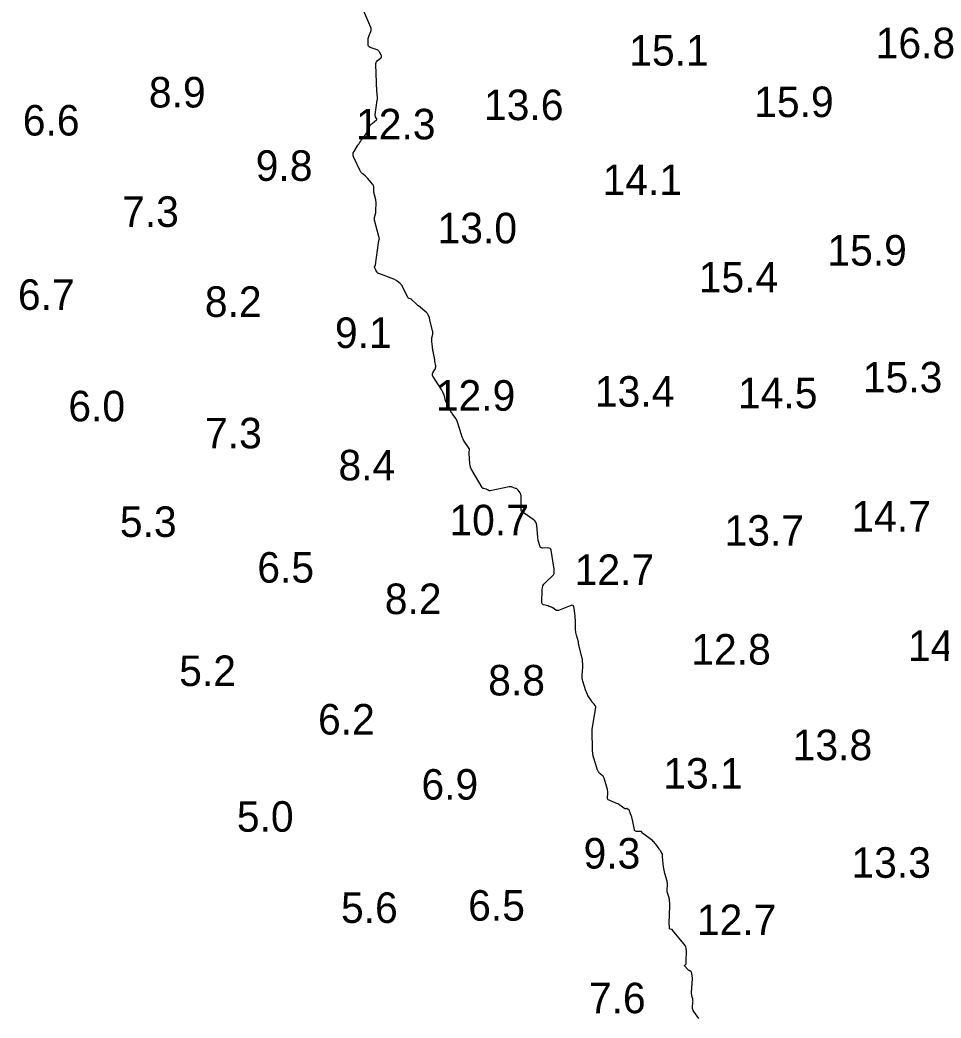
# Model space of a CAD drawing. Extents: x 815352 to 820877, y 582403 to 597439.
# Drawn here: x 819859.1 to 820009.9, y 592534.7 to 592698.1 of the extents above; entities that cross this region are included whole.
import ezdxf

# ---------------------------------------------------------------- set-up
doc = ezdxf.new("R2010")
doc.units = 0
doc.layers.add('V-CONT-EL12', color=7, linetype='Continuous')
doc.layers.add('V-TOPO-SOUN', color=7, linetype='Continuous')

msp = doc.modelspace()

# ---------------------------------------------------------------- linework, layer by layer
at = {"layer": 'V-CONT-EL12'}
msp.add_lwpolyline([(819970.23, 592534.6), (819969.42, 592535.74), (819969.32, 592535.9), (819969.26, 592536.07), (819969.23, 592536.24), (819969.23, 592536.42), (819969.29, 592537.28), (819969.3, 592537.41), (819969.29, 592537.54), (819969.28, 592537.67), (819969.25, 592537.8), (819969.12, 592538.32), (819969.09, 592538.45), (819969.07, 592538.58), (819969.06, 592538.71), (819969.07, 592538.84), (819969.19, 592541.08), (819969.2, 592541.19), (819969.19, 592541.3), (819969.18, 592541.41), (819969.17, 592541.52), (819969.08, 592542.03), (819969.06, 592542.1), (819969.03, 592542.17), (819968.98, 592542.23), (819968.91, 592542.28), (819968.64, 592542.46), (819968.57, 592542.51), (819968.51, 592542.56), (819968.45, 592542.61), (819968.39, 592542.67), (819967.94, 592543.18), (819967.92, 592543.21), (819967.91, 592543.24), (819967.92, 592543.27), (819967.95, 592543.3), (819968.09, 592543.41), (819968.12, 592543.44), (819968.14, 592543.47), (819968.16, 592543.5), (819968.17, 592543.54), (819968.18, 592543.7), (819968.19, 592543.74), (819968.19, 592543.78), (819968.19, 592543.82), (819968.19, 592543.86), (819968.21, 592545.7), (819968.19, 592546.01), (819968.11, 592546.3), (819967.99, 592546.57), (819967.81, 592546.83), (819965.96, 592549.07), (819965.92, 592549.11), (819965.88, 592549.14), (819965.83, 592549.16), (819965.78, 592549.17), (819965.57, 592549.21), (819965.53, 592549.22), (819965.49, 592549.25), (819965.47, 592549.28), (819965.46, 592549.33), (819965.42, 592549.79), (819965.41, 592549.88), (819965.41, 592549.98), (819965.41, 592550.07), (819965.41, 592550.16), (819965.52, 592553.04), (819965.52, 592553.09), (819965.52, 592553.15), (819965.52, 592553.21), (819965.51, 592553.26), (819965.5, 592553.49), (819965.49, 592553.55), (819965.49, 592553.61), (819965.48, 592553.66), (819965.47, 592553.72), (819965.43, 592554.04), (819965.42, 592554.11), (819965.4, 592554.18), (819965.39, 592554.25), (819965.37, 592554.32), (819965.12, 592555.15), (819965.08, 592555.31), (819965.05, 592555.46), (819965.04, 592555.62), (819965.05, 592555.78), (819965.1, 592556.42), (819965.11, 592556.58), (819965.1, 592556.74), (819965.08, 592556.89), (819965.04, 592557.05), (819964.69, 592558.35), (819964.62, 592558.62), (819964.57, 592558.89), (819964.52, 592559.16), (819964.48, 592559.43), (819964.29, 592561.08), (819964.29, 592561.12), (819964.29, 592561.16), (819964.29, 592561.2), (819964.29, 592561.24), (819964.31, 592561.41), (819964.31, 592561.45), (819964.3, 592561.49), (819964.29, 592561.53), (819964.27, 592561.56), (819963.98, 592562.02), (819963.93, 592562.11), (819963.87, 592562.19), (819963.81, 592562.28), (819963.75, 592562.36), (819963.18, 592563.15), (819963.06, 592563.31), (819962.93, 592563.45), (819962.79, 592563.59), (819962.64, 592563.71), (819961.08, 592564.86), (819961.05, 592564.89), (819961.02, 592564.92), (819960.99, 592564.95), (819960.97, 592564.99), (819960.89, 592565.15), (819960.87, 592565.19), (819960.84, 592565.21), (819960.81, 592565.23), (819960.77, 592565.23), (819960.02, 592565.23), (819959.89, 592565.24), (819959.8, 592565.29), (819959.73, 592565.38), (819959.69, 592565.5), (819959.38, 592567.13), (819959.35, 592567.24), (819959.32, 592567.35), (819959.29, 592567.45), (819959.26, 592567.56), (819959.06, 592568.08), (819959.04, 592568.13), (819959.02, 592568.19), (819959, 592568.25), (819958.99, 592568.31), (819958.92, 592568.54), (819958.89, 592568.6), (819958.87, 592568.65), (819958.83, 592568.7), (819958.79, 592568.74), (819958.54, 592568.94), (819958.51, 592568.96), (819958.48, 592568.97), (819958.45, 592568.97), (819958.41, 592568.96), (819958.28, 592568.91), (819958.25, 592568.91), (819958.21, 592568.91), (819958.18, 592568.91), (819958.15, 592568.93), (819957.31, 592569.52), (819957.16, 592569.62), (819957, 592569.72), (819956.84, 592569.8), (819956.67, 592569.87), (819955.57, 592570.31), (819955.43, 592570.38), (819955.34, 592570.49), (819955.29, 592570.62), (819955.28, 592570.77), (819955.33, 592571.45), (819955.34, 592571.62), (819955.33, 592571.78), (819955.3, 592571.95), (819955.27, 592572.11), (819954.75, 592573.93), (819954.71, 592574.05), (819954.65, 592574.15), (819954.58, 592574.25), (819954.48, 592574.34), (819954.02, 592574.72), (819953.96, 592574.77), (819953.9, 592574.84), (819953.85, 592574.91), (819953.81, 592574.98), (819953.65, 592575.29), (819953.61, 592575.37), (819953.58, 592575.45), (819953.55, 592575.53), (819953.52, 592575.62), (819953.03, 592577.23), (819952.99, 592577.38), (819952.96, 592577.53), (819952.93, 592577.68), (819952.91, 592577.83), (819952.83, 592578.65), (819952.82, 592578.69), (819952.82, 592578.74), (819952.82, 592578.79), (819952.82, 592578.84), (819952.84, 592579.03), (819952.85, 592579.08), (819952.85, 592579.13), (819952.85, 592579.18), (819952.85, 592579.22), (819952.78, 592581.01), (819952.77, 592581.32), (819952.78, 592581.64), (819952.81, 592581.95), (819952.85, 592582.26), (819953.36, 592585.57), (819953.36, 592585.64), (819953.35, 592585.7), (819953.33, 592585.76), (819953.3, 592585.81), (819953.12, 592586.04), (819953.08, 592586.09), (819953.05, 592586.13), (819953.01, 592586.17), (819952.97, 592586.22), (819952.81, 592586.39), (819952.77, 592586.43), (819952.73, 592586.48), (819952.7, 592586.53), (819952.67, 592586.58), (819952.1, 592587.5), (819952, 592587.67), (819951.91, 592587.85), (819951.83, 592588.03), (819951.76, 592588.22), (819951.26, 592589.81), (819951.2, 592590.06), (819951.16, 592590.31), (819951.14, 592590.56), (819951.15, 592590.81), (819951.24, 592592.11), (819951.24, 592592.23), (819951.25, 592592.35), (819951.25, 592592.47), (819951.24, 592592.59), (819951.22, 592593.07), (819951.21, 592593.19), (819951.2, 592593.31), (819951.18, 592593.43), (819951.15, 592593.54), (819950.6, 592595.79), (819950.59, 592595.82), (819950.58, 592595.86), (819950.57, 592595.9), (819950.57, 592595.94), (819950.56, 592596.09), (819950.55, 592596.13), (819950.55, 592596.16), (819950.54, 592596.2), (819950.53, 592596.24), (819950.21, 592597.36), (819950.16, 592597.56), (819950.12, 592597.76), (819950.09, 592597.96), (819950.08, 592598.17), (819950.06, 592599.34), (819950.05, 592599.6), (819950.04, 592599.86), (819950.02, 592600.13), (819949.99, 592600.39), (819949.85, 592601.77), (819949.78, 592602.04), (819949.65, 592602.19), (819949.45, 592602.24), (819949.19, 592602.17), (819947.28, 592601.41), (819947.16, 592601.38), (819947.05, 592601.38), (819946.94, 592601.41), (819946.84, 592601.47), (819946.34, 592601.82), (819946.28, 592601.85), (819946.22, 592601.89), (819946.16, 592601.92), (819946.09, 592601.95), (819945.83, 592602.04), (819945.77, 592602.07), (819945.7, 592602.09), (819945.63, 592602.11), (819945.57, 592602.13), (819944.83, 592602.33), (819944.7, 592602.38), (819944.61, 592602.46), (819944.56, 592602.57), (819944.54, 592602.71), (819944.59, 592604.79), (819944.63, 592605.12), (819944.73, 592605.41), (819944.88, 592605.69), (819945.09, 592605.93), (819946.38, 592607.17), (819946.46, 592607.25), (819946.51, 592607.35), (819946.54, 592607.45), (819946.55, 592607.56), (819946.55, 592608.02), (819946.55, 592608.13), (819946.54, 592608.25), (819946.53, 592608.36), (819946.51, 592608.48), (819946.05, 592611.24), (819945.99, 592611.42), (819945.89, 592611.55), (819945.74, 592611.62), (819945.55, 592611.64), (819944.65, 592611.62), (819944.49, 592611.64), (819944.35, 592611.7), (819944.25, 592611.81), (819944.19, 592611.96), (819944, 592612.67), (819943.96, 592612.85), (819943.92, 592613.03), (819943.89, 592613.21), (819943.87, 592613.39), (819943.72, 592615.29), (819943.67, 592615.59), (819943.56, 592615.85), (819943.38, 592616.08), (819943.15, 592616.27), (819941.63, 592617.31), (819941.6, 592617.32), (819941.58, 592617.34), (819941.56, 592617.35), (819941.54, 592617.36), (819941.44, 592617.41), (819941.42, 592617.42), (819941.4, 592617.44), (819941.38, 592617.46), (819941.36, 592617.47), (819941.22, 592617.65), (819941.2, 592617.68), (819941.18, 592617.72), (819941.17, 592617.76), (819941.16, 592617.81), (819941.14, 592620.21), (819941.13, 592620.34), (819941.09, 592620.46), (819941.04, 592620.57), (819940.97, 592620.68), (819940.66, 592621.1), (819940.57, 592621.19), (819940.48, 592621.28), (819940.37, 592621.34), (819940.25, 592621.39), (819939.71, 592621.58), (819939.57, 592621.61), (819939.44, 592621.63), (819939.3, 592621.63), (819939.17, 592621.61), (819936.11, 592620.97), (819936.06, 592620.96), (819936.02, 592620.97), (819935.97, 592620.98), (819935.93, 592621), (819935.73, 592621.11), (819935.7, 592621.12), (819935.68, 592621.14), (819935.66, 592621.15), (819935.63, 592621.16), (819935.53, 592621.21), (819935.51, 592621.22), (819935.48, 592621.23), (819935.46, 592621.24), (819935.43, 592621.24), (819935.03, 592621.34), (819934.96, 592621.36), (819934.9, 592621.39), (819934.85, 592621.44), (819934.8, 592621.5), (819933.11, 592624.3), (819932.97, 592624.57), (819932.87, 592624.84), (819932.8, 592625.13), (819932.76, 592625.43), (819932.64, 592627.1), (819932.63, 592627.17), (819932.63, 592627.24), (819932.64, 592627.32), (819932.65, 592627.39), (819932.7, 592627.67), (819932.71, 592627.74), (819932.7, 592627.8), (819932.68, 592627.87), (819932.65, 592627.93), (819931.74, 592629.3), (819931.67, 592629.42), (819931.61, 592629.54), (819931.55, 592629.66), (819931.5, 592629.79), (819931.33, 592630.32), (819931.29, 592630.45), (819931.25, 592630.58), (819931.2, 592630.71), (819931.16, 592630.84), (819930.67, 592632.37), (819930.61, 592632.53), (819930.54, 592632.69), (819930.45, 592632.84), (819930.36, 592632.98), (819929.94, 592633.54), (819929.84, 592633.68), (819929.75, 592633.83), (819929.66, 592633.98), (819929.58, 592634.13), (819928.83, 592635.62), (819928.79, 592635.71), (819928.76, 592635.79), (819928.73, 592635.88), (819928.71, 592635.96), (819928.65, 592636.32), (819928.63, 592636.41), (819928.6, 592636.49), (819928.57, 592636.58), (819928.54, 592636.66), (819928.32, 592637.14), (819928.27, 592637.24), (819928.22, 592637.35), (819928.16, 592637.45), (819928.1, 592637.55), (819926.72, 592639.73), (819926.66, 592639.87), (819926.63, 592640.01), (819926.65, 592640.14), (819926.72, 592640.28), (819927.05, 592640.83), (819927.12, 592640.97), (819927.16, 592641.11), (819927.18, 592641.26), (819927.17, 592641.42), (819927.04, 592642.23), (819927.01, 592642.42), (819926.98, 592642.6), (819926.95, 592642.79), (819926.91, 592642.98), (819926.76, 592643.78), (819926.72, 592643.97), (819926.69, 592644.17), (819926.66, 592644.36), (819926.64, 592644.56), (819926.53, 592645.43), (819926.52, 592645.58), (819926.52, 592645.73), (819926.53, 592645.88), (819926.55, 592646.02), (819926.67, 592646.62), (819926.69, 592646.77), (819926.69, 592646.92), (819926.68, 592647.06), (819926.65, 592647.21), (819926.2, 592648.91), (819926.19, 592648.94), (819926.19, 592648.98), (819926.18, 592649.01), (819926.18, 592649.05), (819926.17, 592649.19), (819926.16, 592649.22), (819926.16, 592649.26), (819926.15, 592649.29), (819926.13, 592649.32), (819925.93, 592649.8), (819925.89, 592649.89), (819925.84, 592649.97), (819925.78, 592650.04), (819925.71, 592650.11), (819924.35, 592651.25), (819924.24, 592651.34), (819924.13, 592651.44), (819924.02, 592651.54), (819923.92, 592651.63), (819923.3, 592652.2), (819923.29, 592652.21), (819923.28, 592652.23), (819923.27, 592652.24), (819923.26, 592652.26), (819923.23, 592652.32), (819923.22, 592652.34), (819923.21, 592652.35), (819923.19, 592652.36), (819923.18, 592652.36), (819922.8, 592652.47), (819922.74, 592652.5), (819922.68, 592652.53), (819922.64, 592652.58), (819922.6, 592652.64), (819921.73, 592654.44), (819921.66, 592654.58), (819921.57, 592654.7), (819921.47, 592654.82), (819921.35, 592654.92), (819920.87, 592655.32), (819920.74, 592655.41), (819920.61, 592655.49), (819920.48, 592655.57), (819920.33, 592655.63), (819917.85, 592656.54), (819917.77, 592656.58), (819917.7, 592656.63), (819917.64, 592656.69), (819917.59, 592656.76), (819917.38, 592657.12), (819917.35, 592657.17), (819917.32, 592657.22), (819917.3, 592657.28), (819917.27, 592657.33), (819917.16, 592657.58), (819917.15, 592657.62), (819917.15, 592657.65), (819917.16, 592657.69), (819917.18, 592657.72), (819917.27, 592657.85), (819917.29, 592657.89), (819917.31, 592657.92), (819917.32, 592657.96), (819917.32, 592658), (819917.8, 592661.58), (819917.81, 592661.65), (819917.82, 592661.72), (819917.83, 592661.79), (819917.85, 592661.85), (819917.92, 592662.13), (819917.93, 592662.2), (819917.94, 592662.26), (819917.93, 592662.33), (819917.92, 592662.4), (819917.15, 592665.29), (819917.13, 592665.4), (819917.12, 592665.52), (819917.13, 592665.64), (819917.15, 592665.75), (819917.31, 592666.33), (819917.33, 592666.39), (819917.34, 592666.45), (819917.35, 592666.51), (819917.35, 592666.57), (819917.36, 592666.81), (819917.36, 592666.87), (819917.37, 592666.93), (819917.37, 592666.99), (819917.37, 592667.05), (819917.42, 592667.94), (819917.42, 592668.1), (819917.41, 592668.27), (819917.38, 592668.43), (819917.35, 592668.6), (819917.13, 592669.45), (819917.1, 592669.6), (819917.08, 592669.74), (819917.06, 592669.9), (819917.05, 592670.05), (819917.04, 592670.66), (819917.02, 592670.8), (819916.99, 592670.94), (819916.92, 592671.07), (819916.84, 592671.19), (819916.03, 592672.13), (819915.93, 592672.24), (819915.83, 592672.35), (819915.72, 592672.45), (819915.61, 592672.55), (819915.15, 592672.93), (819915.04, 592673.03), (819914.95, 592673.14), (819914.86, 592673.26), (819914.79, 592673.39), (819913.74, 592675.56), (819913.65, 592675.81), (819913.63, 592676.06), (819913.68, 592676.3), (819913.8, 592676.54), (819914.43, 592677.55), (819914.56, 592677.76), (819914.7, 592677.97), (819914.84, 592678.17), (819914.99, 592678.37), (819915.66, 592679.29), (819915.76, 592679.44), (819915.85, 592679.59), (819915.94, 592679.75), (819916.02, 592679.91), (819916.32, 592680.57), (819916.4, 592680.73), (819916.5, 592680.88), (819916.61, 592681.01), (819916.75, 592681.13), (819917.47, 592681.72), (819917.51, 592681.77), (819917.54, 592681.83), (819917.53, 592681.89), (819917.5, 592681.95), (819917.33, 592682.22), (819917.29, 592682.29), (819917.27, 592682.36), (819917.26, 592682.44), (819917.27, 592682.52), (819917.6, 592684.95), (819917.62, 592685.07), (819917.62, 592685.19), (819917.62, 592685.31), (819917.62, 592685.43), (819917.58, 592685.91), (819917.57, 592686.03), (819917.56, 592686.14), (819917.55, 592686.26), (819917.55, 592686.38), (819917.36, 592690.77), (819917.37, 592690.94), (819917.42, 592691.09), (819917.5, 592691.23), (819917.61, 592691.36), (819918.18, 592691.89), (819918.27, 592691.99), (819918.3, 592692.1), (819918.3, 592692.21), (819918.25, 592692.33), (819917.98, 592692.82), (819917.91, 592692.93), (819917.82, 592693.03), (819917.71, 592693.1), (819917.59, 592693.16), (819916.44, 592693.57), (819916.28, 592693.65), (819916.18, 592693.76), (819916.11, 592693.9), (819916.09, 592694.08), (819916.11, 592694.85), (819916.13, 592695.03), (819916.16, 592695.2), (819916.2, 592695.36), (819916.26, 592695.53), (819916.53, 592696.17), (819916.58, 592696.34), (819916.6, 592696.5), (819916.58, 592696.66), (819916.53, 592696.82), (819915.07, 592700.28)], dxfattribs=at)

# ---------------------------------------------------------------- texts
at = {"layer": 'V-TOPO-SOUN'}
for s, p in [('16.8 ', (819999.2, 592691.81)), ('15.1 ', (819958.85, 592690.6)), ('8.9', (819880.21, 592683.74)), ('13.6 ', (819935.07, 592681.67)), ('15.9 ', (819979.31, 592682.17)), ('6.6', (819859.56, 592679.15)), ('12.3 ', (819914.12, 592678.52)), ('9.8', (819897.7, 592671.73)), ('14.1 ', (819954.49, 592669.4)), ('7.3', (819875.82, 592664.19)), ('13.0 ', (819927.47, 592661.5)), ('15.9 ', (819991.29, 592657.86)), ('15.4 ', (819970.23, 592653.46)), ('6.7', (819858.76, 592650.61)), ('8.2', (819889.37, 592649.46)), ('9.1', (819910.67, 592644.37)), ('15.3 ', (819997.1, 592637.09)), ('12.9 ', (819927.18, 592634.1)), ('13.4 ', (819953.23, 592634.76)), ('14.5 ', (819976.66, 592634.5)), ('6.0', (819867.02, 592632.36)), ('7.3', (819889.4, 592627.93)), ('8.4', (819911.25, 592622.69)), ('14.7 ', (819995.23, 592614.32)), ('5.3', (819875.46, 592613.43)), ('10.7 ', (819929.41, 592613.7)), ('13.7 ', (819974.46, 592611.99)), ('6.5', (819897.96, 592605.95)), ('12.7 ', (819949.92, 592605.56)), ('8.2', (819918.83, 592600.8)), ('14.2 ', (820004.48, 592593.12)), ('12.8 ', (819969.01, 592592.53)), ('5.2', (819885.17, 592589.02)), ('8.8', (819935.76, 592587.48)), ('6.2', (819907.9, 592581.08)), ('13.8 ', (819985.61, 592576.88)), ('13.1 ', (819964.43, 592572.23)), ('6.9', (819924.83, 592570.42)), ('5.0', (819894.61, 592565.17)), ('9.3', (819951.37, 592559.14)), ('13.3 ', (819995.23, 592557.63)), ('6.5', (819932.48, 592550.61)), ('5.6', (819911.66, 592550.24)), ('12.7 ', (819969.93, 592548.24)), ('7.6', (819952.24, 592535.45))]:
    msp.add_text(s, height=5, dxfattribs=at).set_placement(p)

doc.saveas('drawing.dxf')
